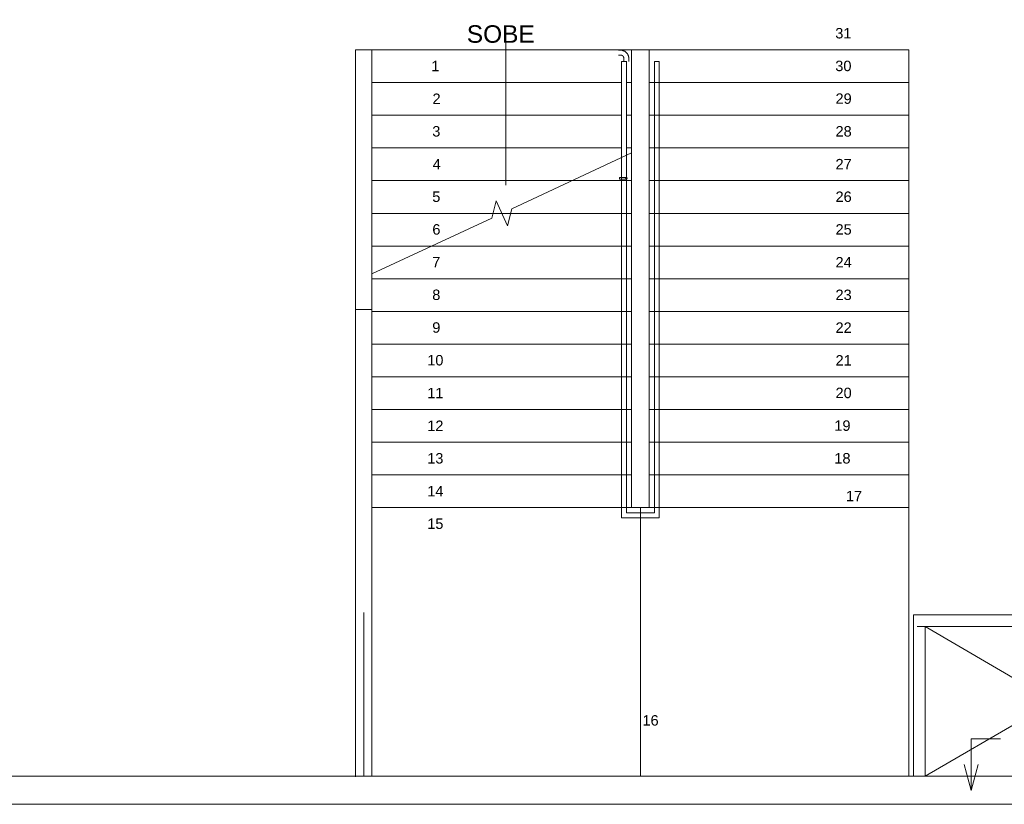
# Model space of a CAD drawing. Header units: millimetres. Extents: x 567 to 934, y -1 to 364.
# Tile 480 of 656: x 766 to 783, y 26 to 39. Entities that reach past the tile are written whole.
import ezdxf

# ---------------------------------------------------------------- set-up
doc = ezdxf.new("R2010")
doc.units = ezdxf.units.MM
doc.header["$MEASUREMENT"] = 0
doc.linetypes.add('NULL', pattern=[0])
doc.layers.add('ARQ FINA', color=8, linetype='Continuous')
doc.layers.add('Balaústres', color=250, linetype='Continuous', lineweight=13)
doc.styles.add('Arial', font='arial.ttf')

msp = doc.modelspace()

# ---------------------------------------------------------------- linework, layer by layer
at = {"layer": 'ARQ FINA', "lineweight": 5}
for p, q in [((774.615, 38.842), (774.615, 38.992)), ((772.04, 38.842), (772.04, 34.393)), ((772.32, 38.842), (772.04, 38.842)), ((776.77, 38.842), (772.32, 38.842)), ((772.32, 35.482), (772.32, 38.842)), ((774.615, 38.842), (774.615, 38.282)), ((776.77, 38.842), (776.77, 31.002)), ((777.07, 38.842), (776.77, 38.842)), ((777.07, 38.842), (781.52, 38.842)), ((777.07, 31.002), (777.07, 38.842)), ((777.07, 31.002), (777.07, 38.842)), ((781.52, 26.402), (781.52, 38.842)), ((776.597, 38.642), (776.639, 38.642)), ((776.597, 38.642), (776.597, 36.999)), ((776.64, 38.642), (776.681, 38.642)), ((776.681, 38.642), (776.681, 37.038)), ((777.159, 38.642), (777.243, 38.642)), ((777.159, 30.913), (777.159, 38.642)), ((777.159, 38.642), (777.243, 38.642)), ((777.159, 30.913), (777.159, 38.642)), ((777.243, 30.829), (777.243, 38.642)), ((777.243, 30.829), (777.243, 38.642)), ((776.597, 38.282), (772.32, 38.282)), ((774.615, 38.282), (774.615, 37.722)), ((776.77, 38.282), (776.681, 38.282)), ((777.07, 38.282), (781.52, 38.282)), ((777.07, 38.282), (781.52, 38.282)), ((776.597, 37.722), (772.32, 37.722)), ((774.615, 37.722), (774.615, 37.162)), ((776.77, 37.722), (776.681, 37.722)), ((777.07, 37.722), (781.52, 37.722)), ((777.07, 37.722), (781.52, 37.722)), ((776.597, 37.162), (772.32, 37.162)), ((774.615, 37.162), (774.615, 36.602)), ((776.77, 37.162), (776.681, 37.162)), ((777.07, 37.162), (781.52, 37.162)), ((777.07, 37.162), (781.52, 37.162)), ((776.597, 36.999), (776.681, 37.038)), ((776.597, 36.999), (776.681, 37.038)), ((776.597, 36.999), (776.597, 30.829)), ((776.597, 36.999), (776.597, 30.829)), ((776.681, 37.038), (776.681, 36.654)), ((776.681, 37.038), (776.681, 30.913)), ((776.681, 36.629), (776.681, 30.913)), ((775.746, 36.602), (772.32, 36.602)), ((774.615, 36.602), (774.615, 36.524)), ((776.77, 36.602), (775.746, 36.602)), ((776.77, 36.602), (775.746, 36.602)), ((777.07, 36.602), (781.52, 36.602)), ((777.07, 36.602), (781.52, 36.602)), ((774.394, 36.042), (772.32, 36.042)), ((774.545, 36.042), (774.394, 36.042)), ((774.545, 36.042), (774.394, 36.042)), ((774.695, 36.042), (774.545, 36.042)), ((776.77, 36.042), (774.695, 36.042)), ((776.77, 36.042), (774.695, 36.042)), ((777.07, 36.042), (781.52, 36.042)), ((777.07, 36.042), (781.52, 36.042)), ((776.77, 35.774), (776.77, 31.002)), ((772.32, 35.482), (772.32, 35.004)), ((773.344, 35.482), (772.32, 35.482)), ((776.77, 35.482), (773.344, 35.482)), ((776.77, 35.482), (773.344, 35.482)), ((777.07, 35.482), (781.52, 35.482)), ((777.07, 35.482), (781.52, 35.482)), ((772.32, 34.393), (772.32, 35.004)), ((776.77, 34.922), (772.32, 34.922)), ((776.77, 34.922), (772.32, 34.922)), ((777.07, 34.922), (781.52, 34.922)), ((777.07, 34.922), (781.52, 34.922)), ((772.04, 34.393), (772.32, 34.393)), ((772.32, 34.393), (772.32, 26.402)), ((776.77, 34.362), (772.32, 34.362)), ((776.77, 34.362), (772.32, 34.362)), ((777.07, 34.362), (781.52, 34.362)), ((777.07, 34.362), (781.52, 34.362)), ((776.77, 33.802), (772.32, 33.802)), ((776.77, 33.802), (772.32, 33.802)), ((777.07, 33.802), (781.52, 33.802)), ((777.07, 33.802), (781.52, 33.802)), ((776.77, 33.242), (772.32, 33.242)), ((776.77, 33.242), (772.32, 33.242)), ((777.07, 33.242), (781.52, 33.242)), ((777.07, 33.242), (781.52, 33.242)), ((776.77, 32.682), (772.32, 32.682)), ((776.77, 32.682), (772.32, 32.682)), ((777.07, 32.682), (781.52, 32.682)), ((777.07, 32.682), (781.52, 32.682)), ((776.77, 32.122), (772.32, 32.122)), ((776.77, 32.122), (772.32, 32.122)), ((777.07, 32.122), (781.52, 32.122)), ((777.07, 32.122), (781.52, 32.122)), ((776.77, 31.562), (772.32, 31.562)), ((776.77, 31.562), (772.32, 31.562)), ((777.07, 31.562), (781.52, 31.562)), ((777.07, 31.562), (781.52, 31.562)), ((776.77, 31.002), (772.32, 31.002)), ((776.77, 31.002), (772.32, 31.002)), ((776.681, 30.913), (777.159, 30.913)), ((776.681, 30.913), (777.159, 30.913)), ((776.77, 31.002), (777.07, 31.002)), ((776.77, 31.002), (777.07, 31.002)), ((776.92, 31.002), (776.92, 26.402)), ((776.92, 31.002), (776.92, 26.402)), ((777.07, 31.002), (781.52, 31.002)), ((777.07, 31.002), (781.52, 31.002)), ((776.597, 30.829), (777.243, 30.829)), ((776.597, 30.829), (777.243, 30.829)), ((786.28, 29.165), (781.6, 29.165)), ((781.6, 29.165), (781.6, 26.402)), ((781.8, 26.402), (781.8, 28.965)), ((781.8, 28.965), (786.48, 28.965)), ((781.8, 28.965), (786.2, 26.402)), ((786.2, 28.965), (781.8, 26.402)), ((782.588, 27.045), (783.091, 27.045)), ((782.588, 26.156), (782.588, 27.045)), ((782.588, 26.156), (782.467, 26.606)), ((782.588, 26.156), (782.708, 26.606)), ((787.406, 26.402), (751.132, 26.402)), ((772.32, 26.402), (781.52, 26.402)), ((767.128, 25.922), (751.13, 25.922)), ((767.128, 25.922), (787.376, 25.922)), ((767.128, 25.922), (784.972, 25.922))]:
    msp.add_line(p, q, dxfattribs=at)
at = {"layer": 'ARQ FINA', "linetype": 'Continuous', "lineweight": 5}
for p, q in [((776.77, 38.842), (772.32, 38.842)), ((776.597, 38.282), (772.32, 38.282)), ((776.77, 38.282), (776.681, 38.282)), ((776.597, 37.722), (772.32, 37.722)), ((776.77, 37.722), (776.681, 37.722)), ((776.597, 37.162), (772.32, 37.162)), ((776.77, 37.162), (776.681, 37.162)), ((774.715, 36.121), (776.77, 37.079)), ((775.746, 36.602), (772.32, 36.602)), ((774.375, 35.962), (774.446, 36.254)), ((774.446, 36.254), (774.644, 35.829)), ((774.644, 35.829), (774.715, 36.121)), ((774.394, 36.042), (772.32, 36.042)), ((772.32, 35.004), (774.375, 35.962)), ((774.695, 36.042), (774.545, 36.042)), ((773.344, 35.482), (772.32, 35.482)), ((772.04, 34.393), (772.04, 26.393)), ((772.18, 29.205), (772.18, 26.402)), ((781.66, 28.965), (786.48, 28.965))]:
    msp.add_line(p, q, dxfattribs=at)
at = {"layer": 'Balaústres', "lineweight": 5}
for p, q in [((776.581, 38.836), (776.547, 38.836)), ((776.547, 38.752), (776.581, 38.752)), ((776.636, 38.697), (776.636, 38.642)), ((776.672, 38.642), (776.685, 38.642)), ((776.72, 38.642), (776.72, 38.697)), ((776.64, 36.654), (776.563, 36.654)), ((776.563, 36.654), (776.563, 36.629)), ((776.563, 36.629), (776.64, 36.629))]:
    msp.add_line(p, q, dxfattribs=at)
for points in [[(776.72, 38.697), (776.72, 38.702), (776.72, 38.708), (776.719, 38.713), (776.719, 38.719), (776.718, 38.724), (776.716, 38.73), (776.715, 38.735), (776.713, 38.74), (776.711, 38.746), (776.709, 38.751), (776.707, 38.756), (776.705, 38.761), (776.702, 38.766), (776.699, 38.77), (776.696, 38.775), (776.693, 38.78), (776.689, 38.784), (776.686, 38.788), (776.682, 38.792), (776.678, 38.796), (776.674, 38.8), (776.67, 38.804), (776.666, 38.807), (776.661, 38.811), (776.656, 38.814), (776.652, 38.817), (776.647, 38.819), (776.642, 38.822), (776.637, 38.824), (776.632, 38.826), (776.626, 38.828), (776.621, 38.83), (776.616, 38.831), (776.61, 38.833), (776.605, 38.834), (776.599, 38.834), (776.594, 38.835), (776.588, 38.835), (776.583, 38.836), (776.581, 38.836)], [(776.72, 38.697), (776.72, 38.702), (776.72, 38.708), (776.719, 38.713), (776.719, 38.719), (776.718, 38.724), (776.716, 38.73), (776.715, 38.735), (776.713, 38.74), (776.711, 38.746), (776.709, 38.751), (776.707, 38.756), (776.705, 38.761), (776.702, 38.766), (776.699, 38.77), (776.696, 38.775), (776.693, 38.78), (776.689, 38.784), (776.686, 38.788), (776.682, 38.792), (776.678, 38.796), (776.674, 38.8), (776.67, 38.804), (776.666, 38.807), (776.661, 38.811), (776.656, 38.814), (776.652, 38.817), (776.647, 38.819), (776.642, 38.822), (776.637, 38.824), (776.632, 38.826), (776.626, 38.828), (776.621, 38.83), (776.616, 38.831), (776.61, 38.833), (776.605, 38.834), (776.599, 38.834), (776.594, 38.835), (776.588, 38.835), (776.583, 38.836), (776.581, 38.836)], [(776.581, 38.752), (776.584, 38.752), (776.586, 38.751), (776.588, 38.751), (776.59, 38.751), (776.592, 38.751), (776.594, 38.75), (776.597, 38.75), (776.599, 38.749), (776.601, 38.748), (776.603, 38.747), (776.605, 38.746), (776.607, 38.745), (776.609, 38.744), (776.611, 38.743), (776.612, 38.742), (776.614, 38.741), (776.616, 38.739), (776.618, 38.738), (776.619, 38.737), (776.621, 38.735), (776.622, 38.733), (776.624, 38.732), (776.625, 38.73), (776.626, 38.728), (776.628, 38.726), (776.629, 38.724), (776.63, 38.723), (776.631, 38.721), (776.632, 38.719), (776.633, 38.717), (776.633, 38.715), (776.634, 38.712), (776.635, 38.71), (776.635, 38.708), (776.636, 38.706), (776.636, 38.704), (776.636, 38.702), (776.636, 38.699), (776.636, 38.697), (776.636, 38.697)], [(776.626, 38.728), (776.628, 38.726), (776.629, 38.724)], [(776.64, 36.654), (776.642, 36.654), (776.643, 36.654)], [(776.64, 36.654), (776.642, 36.654), (776.643, 36.654), (776.645, 36.654), (776.646, 36.654), (776.648, 36.654), (776.649, 36.654), (776.651, 36.654), (776.652, 36.654), (776.654, 36.654), (776.655, 36.654), (776.656, 36.654), (776.658, 36.654), (776.659, 36.654), (776.66, 36.654), (776.662, 36.654), (776.663, 36.654), (776.664, 36.654), (776.665, 36.654), (776.666, 36.654), (776.668, 36.654), (776.669, 36.654), (776.67, 36.654), (776.671, 36.654), (776.671, 36.654), (776.672, 36.654), (776.673, 36.654), (776.674, 36.654), (776.674, 36.654), (776.675, 36.654)], [(776.675, 36.629), (776.675, 36.629), (776.674, 36.629), (776.673, 36.629), (776.672, 36.629), (776.672, 36.629), (776.671, 36.629), (776.67, 36.629), (776.669, 36.629), (776.668, 36.629), (776.667, 36.629), (776.666, 36.629), (776.664, 36.629), (776.663, 36.629), (776.662, 36.629), (776.661, 36.629), (776.659, 36.629), (776.658, 36.629), (776.657, 36.629), (776.655, 36.629), (776.654, 36.629), (776.653, 36.629), (776.651, 36.629), (776.65, 36.629), (776.648, 36.629), (776.647, 36.629), (776.645, 36.629), (776.644, 36.629), (776.642, 36.629), (776.641, 36.629), (776.64, 36.629)], [(776.675, 36.629), (776.675, 36.629), (776.674, 36.629)], [(776.691, 36.644), (776.691, 36.644), (776.691, 36.643), (776.691, 36.643), (776.691, 36.642), (776.691, 36.642), (776.691, 36.641), (776.691, 36.641), (776.691, 36.64), (776.691, 36.64), (776.691, 36.639), (776.691, 36.639)], [(776.691, 36.644), (776.691, 36.644), (776.691, 36.643), (776.691, 36.643), (776.691, 36.642), (776.691, 36.642), (776.691, 36.641), (776.691, 36.641), (776.691, 36.64), (776.691, 36.64), (776.691, 36.639), (776.691, 36.639)]]:
    msp.add_lwpolyline(points, dxfattribs=at)
for start, end in [(90, 270), (242.2499, 255), (270, 90), (285, 75)]:
    msp.add_arc((776.678, 36.642), 0.0127, start, end, dxfattribs=at)

# ---------------------------------------------------------------- texts
at = {"layer": 'ARQ FINA', "linetype": 'NULL', "lineweight": 5, "attachment_point": 7, "line_spacing_factor": 0.9, "style": 'Arial'}
for s, insert, char_height, width in [('SOBE', (773.945, 38.959), 0.3, 2.33003), ('31', (780.259, 39.035), 0.1786, 0.55484), ('1', (773.337, 38.475), 0.179, 0.27742), ('30', (780.259, 38.475), 0.1786, 0.55484), ('2', (773.357, 37.915), 0.179, 0.27742), ('29', (780.263, 37.915), 0.1786, 0.55484), ('3', (773.353, 37.355), 0.179, 0.27742), ('28', (780.263, 37.355), 0.1786, 0.55484), ('4', (773.361, 36.795), 0.179, 0.27742), ('27', (780.263, 36.795), 0.1786, 0.55484), ('5', (773.353, 36.235), 0.179, 0.27742), ('26', (780.263, 36.235), 0.1786, 0.55484), ('6', (773.355, 35.675), 0.179, 0.27742), ('25', (780.263, 35.675), 0.1786, 0.55484), ('7', (773.351, 35.115), 0.179, 0.27742), ('24', (780.263, 35.115), 0.1786, 0.55484), ('8', (773.353, 34.555), 0.179, 0.27742), ('23', (780.263, 34.555), 0.1786, 0.55484), ('9', (773.353, 33.995), 0.179, 0.27742), ('22', (780.263, 33.995), 0.1786, 0.55484), ('10', (773.267, 33.435), 0.1786, 0.55484), ('21', (780.263, 33.435), 0.1786, 0.55484), ('11', (773.267, 32.875), 0.1786, 0.55484), ('20', (780.263, 32.875), 0.1786, 0.55484), ('12', (773.267, 32.315), 0.1786, 0.55484), ('19', (780.243, 32.315), 0.1786, 0.55484), ('13', (773.267, 31.755), 0.1786, 0.55484), ('18', (780.243, 31.755), 0.1786, 0.55484), ('14', (773.267, 31.195), 0.1786, 0.55484), ('17', (780.441, 31.111), 0.1786, 0.55484), ('15', (773.267, 30.635), 0.1786, 0.55484), ('16', (776.955, 27.267), 0.1786, 0.55484)]:
    msp.add_mtext(s, dxfattribs=dict(at, insert=insert, char_height=char_height, width=width))

doc.saveas('drawing.dxf')
